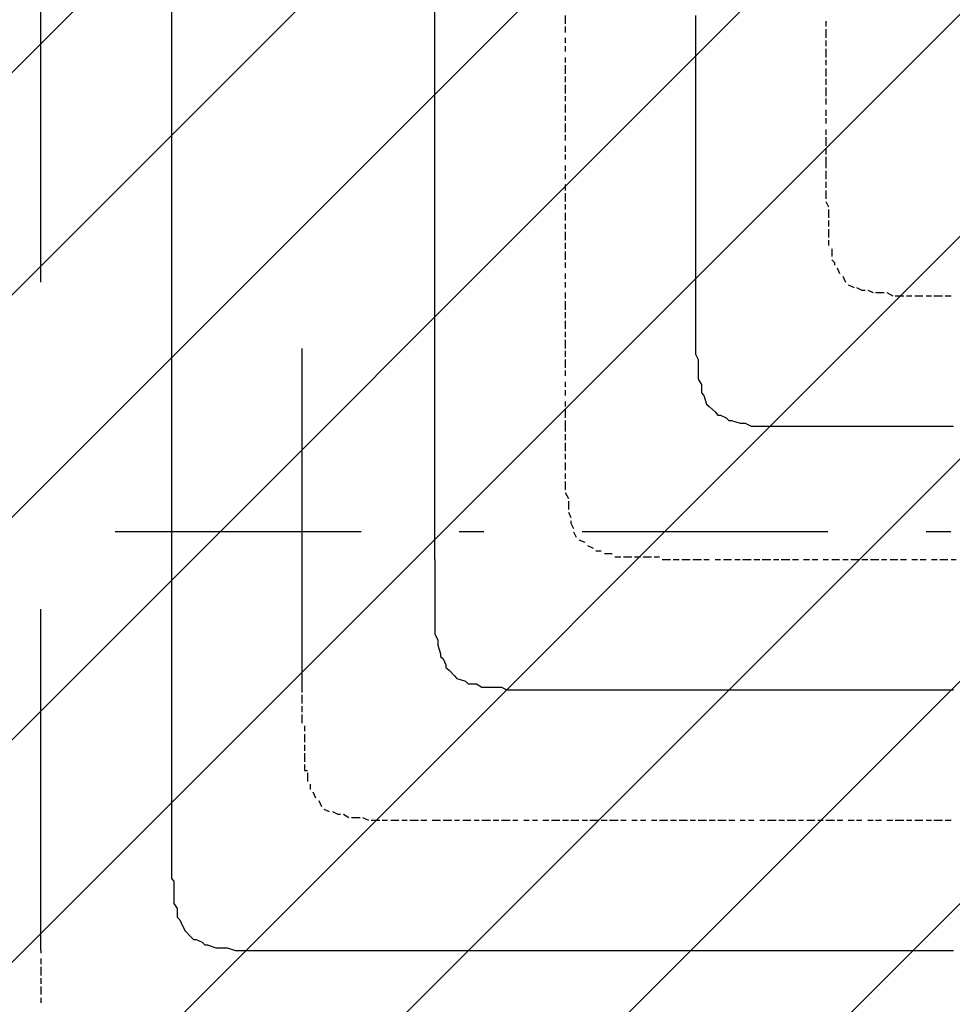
# Model space of a CAD drawing. Extents: x 997 to 109698, y 921 to 94021.
# Tile 449 of 656: x 26978 to 28402, y 38009 to 39511. Entities that reach past the tile are written whole.
import ezdxf

# ---------------------------------------------------------------- set-up
doc = ezdxf.new("R2010")
doc.units = 0
doc.header["$MEASUREMENT"] = 0
doc.layers.add('12', color=7, linetype='CONTINUOUS')
doc.layers.add('28', color=7, linetype='CONTINUOUS')

msp = doc.modelspace()

# ---------------------------------------------------------------- linework, layer by layer
at = {"layer": '12', "color": 5}
for p, q in [((27611.630503, 39462.563401), (27611.630503, 40461.563401)), ((27209.630503, 40063.563401), (27209.630503, 39060.563401)), ((28009.630503, 39517.563401), (28009.630503, 39508.563401)), ((28009.630503, 39508.563401), (28009.630503, 39496.563401)), ((28009.630503, 39496.563401), (28009.630503, 39487.563401)), ((28009.630503, 39487.563401), (28009.630503, 39479.563401)), ((28009.630503, 39479.563401), (28009.630503, 39466.563401)), ((27611.630503, 38687.563401), (27611.630503, 39462.563401)), ((28009.630503, 39466.563401), (28009.630503, 39458.563401)), ((28009.630503, 39458.563401), (28009.630503, 39449.563401)), ((28009.630503, 39449.563401), (28009.630503, 39436.563401)), ((28009.630503, 39436.563401), (28009.630503, 39428.563401)), ((28009.630503, 39428.563401), (28009.630503, 39420.563401)), ((28009.630503, 39420.563401), (28009.630503, 39407.563401)), ((28009.630503, 39407.563401), (28009.630503, 39398.563401)), ((28009.630503, 39398.563401), (28009.630503, 39386.563401)), ((28009.630503, 39386.563401), (28009.630503, 39377.563401)), ((28009.630503, 39377.563401), (28009.630503, 39369.563401)), ((28009.630503, 39369.563401), (28009.630503, 39356.563401)), ((28009.630503, 39356.563401), (28009.630503, 39348.563401)), ((28009.630503, 39348.563401), (28009.630503, 39339.563401)), ((28009.630503, 39339.563401), (28009.630503, 39326.563401)), ((28009.630503, 39326.563401), (28009.630503, 39318.563401)), ((28009.630503, 39318.563401), (28009.630503, 39309.563401)), ((28009.630503, 39309.563401), (28009.630503, 39297.563401)), ((28009.630503, 39297.563401), (28009.630503, 39288.563401)), ((28009.630503, 39288.563401), (28009.630503, 39276.563401)), ((28009.630503, 39276.563401), (28009.630503, 39267.563401)), ((28009.630503, 39267.563401), (28009.630503, 39259.563401)), ((28009.630503, 39259.563401), (28009.630503, 39246.563401)), ((28009.630503, 39246.563401), (28009.630503, 39237.563401)), ((28009.630503, 39237.563401), (28009.630503, 39229.563401)), ((28009.630503, 39229.563401), (28009.630503, 39216.563401)), ((28009.630503, 39216.563401), (28009.630503, 39208.563401)), ((28009.630503, 39208.563401), (28009.630503, 39199.563401)), ((28009.630503, 39199.563401), (28009.630503, 39187.563401)), ((28009.630503, 39187.563401), (28009.630503, 39178.563401)), ((28009.630503, 39178.563401), (28009.630503, 39166.563401)), ((28009.630503, 39166.563401), (28009.630503, 39157.563401)), ((28009.630503, 39157.563401), (28009.630503, 39149.563401)), ((28009.630503, 39149.563401), (28009.630503, 39136.563401)), ((28009.630503, 39136.563401), (28009.630503, 39127.563401)), ((28009.630503, 39127.563401), (28009.630503, 39119.563401)), ((28009.630503, 39119.563401), (28009.630503, 39106.563401)), ((28009.630503, 39106.563401), (28009.630503, 39098.563401)), ((28009.630503, 39098.563401), (28009.630503, 39089.563401)), ((28009.630503, 39089.563401), (28009.630503, 39085.563401)), ((28009.630503, 39085.563401), (28009.630503, 39072.563401)), ((28009.630503, 39072.563401), (28009.630503, 39064.563401)), ((27209.630503, 39060.563401), (27209.630503, 38289.563401)), ((28009.630503, 39064.563401), (28009.630503, 39055.563401)), ((28009.630503, 39055.563401), (28009.630503, 39043.563401)), ((28009.630503, 39043.563401), (28009.630503, 39034.563401)), ((28009.630503, 39034.563401), (28009.630503, 39026.563401)), ((28009.630503, 39026.563401), (28009.630503, 39013.563401)), ((28009.630503, 39013.563401), (28009.630503, 39005.563401)), ((28013.630503, 38992.563401), (28013.630503, 38983.563401)), ((28013.630503, 38983.563401), (28013.630503, 38975.563401)), ((28013.630503, 38975.563401), (28013.630503, 38962.563401)), ((28013.630503, 38962.563401), (28018.630503, 38954.563401)), ((28018.630503, 38954.563401), (28018.630503, 38945.563401)), ((28022.630503, 38937.563401), (28026.630503, 38924.563401)), ((28026.630503, 38924.563401), (28030.630503, 38920.563401)), ((28030.630503, 38920.563401), (28039.630503, 38912.563401)), ((28047.630503, 38907.563401), (28056.630503, 38903.563401)), ((28064.630503, 38899.563401), (28077.630503, 38895.563401)), ((28077.630503, 38895.563401), (28085.630503, 38895.563401)), ((28085.630503, 38895.563401), (28094.630503, 38890.563401)), ((28094.630503, 38890.563401), (28107.630503, 38890.563401)), ((28107.630503, 38890.563401), (28115.630503, 38890.563401)), ((28115.630503, 38890.563401), (28124.630503, 38890.563401)), ((28124.630503, 38890.563401), (28136.630503, 38890.563401)), ((28136.630503, 38890.563401), (28145.630503, 38890.563401)), ((28145.630503, 38890.563401), (28153.630503, 38890.563401)), ((28153.630503, 38890.563401), (28166.630503, 38890.563401)), ((28166.630503, 38890.563401), (28174.630503, 38890.563401)), ((28174.630503, 38890.563401), (28187.630503, 38890.563401)), ((28187.630503, 38890.563401), (28196.630503, 38890.563401)), ((28196.630503, 38890.563401), (28204.630503, 38890.563401)), ((28204.630503, 38890.563401), (28208.630503, 38890.563401)), ((28208.630503, 38890.563401), (28217.630503, 38890.563401)), ((28217.630503, 38890.563401), (28225.630503, 38890.563401)), ((28225.630503, 38890.563401), (28234.630503, 38890.563401)), ((28234.630503, 38890.563401), (28246.630503, 38890.563401)), ((28246.630503, 38890.563401), (28255.630503, 38890.563401)), ((28255.630503, 38890.563401), (28263.630503, 38890.563401)), ((28263.630503, 38890.563401), (28276.630503, 38890.563401)), ((28276.630503, 38890.563401), (28284.630503, 38890.563401)), ((28284.630503, 38890.563401), (28293.630503, 38890.563401)), ((28293.630503, 38890.563401), (28306.630503, 38890.563401)), ((28306.630503, 38890.563401), (28314.630503, 38890.563401)), ((28314.630503, 38890.563401), (28327.630503, 38890.563401)), ((28327.630503, 38890.563401), (28335.630503, 38890.563401)), ((28335.630503, 38890.563401), (28344.630503, 38890.563401)), ((28344.630503, 38890.563401), (28356.630503, 38890.563401)), ((28356.630503, 38890.563401), (28365.630503, 38890.563401)), ((28365.630503, 38890.563401), (28373.630503, 38890.563401)), ((28373.630503, 38890.563401), (28386.630503, 38890.563401)), ((28386.630503, 38890.563401), (28394.630503, 38890.563401)), ((28394.630503, 38890.563401), (28403.630503, 38890.563401)), ((27611.630503, 38687.563401), (27611.630503, 38683.563401)), ((27611.630503, 38683.563401), (27611.630503, 38674.563401)), ((27611.630503, 38674.563401), (27611.630503, 38666.563401)), ((27611.630503, 38666.563401), (27611.630503, 38653.563401)), ((27611.630503, 38653.563401), (27611.630503, 38645.563401)), ((27611.630503, 38645.563401), (27611.630503, 38632.563401)), ((27611.630503, 38632.563401), (27611.630503, 38624.563401)), ((27611.630503, 38624.563401), (27611.630503, 38615.563401)), ((27611.630503, 38615.563401), (27611.630503, 38602.563401)), ((27611.630503, 38602.563401), (27611.630503, 38594.563401)), ((27611.630503, 38594.563401), (27611.630503, 38586.563401)), ((27611.630503, 38586.563401), (27611.630503, 38573.563401)), ((27611.630503, 38573.563401), (27616.630503, 38564.563401)), ((27616.630503, 38564.563401), (27616.630503, 38556.563401)), ((27616.630503, 38556.563401), (27620.630503, 38543.563401)), ((27624.630503, 38535.563401), (27628.630503, 38526.563401)), ((27633.630503, 38518.563401), (27641.630503, 38509.563401)), ((27641.630503, 38509.563401), (27645.630503, 38505.563401)), ((27645.630503, 38505.563401), (27658.630503, 38501.563401)), ((27666.630503, 38497.563401), (27675.630503, 38497.563401)), ((27675.630503, 38497.563401), (27683.630503, 38492.563401)), ((27683.630503, 38492.563401), (27696.630503, 38492.563401)), ((27696.630503, 38492.563401), (27704.630503, 38492.563401)), ((27704.630503, 38492.563401), (27713.630503, 38492.563401)), ((27726.630503, 38488.563401), (27734.630503, 38488.563401)), ((27734.630503, 38488.563401), (27747.630503, 38488.563401)), ((27747.630503, 38488.563401), (27755.630503, 38488.563401)), ((27755.630503, 38488.563401), (27764.630503, 38488.563401)), ((27764.630503, 38488.563401), (27776.630503, 38488.563401)), ((27776.630503, 38488.563401), (27785.630503, 38488.563401)), ((27785.630503, 38488.563401), (27793.630503, 38488.563401)), ((27793.630503, 38488.563401), (27806.630503, 38488.563401)), ((27806.630503, 38488.563401), (27810.630503, 38488.563401)), ((27810.630503, 38488.563401), (27815.630503, 38488.563401)), ((27815.630503, 38488.563401), (27823.630503, 38488.563401)), ((27823.630503, 38488.563401), (27836.630503, 38488.563401)), ((27836.630503, 38488.563401), (27844.630503, 38488.563401)), ((27844.630503, 38488.563401), (27857.630503, 38488.563401)), ((27857.630503, 38488.563401), (27865.630503, 38488.563401)), ((27865.630503, 38488.563401), (27874.630503, 38488.563401)), ((27874.630503, 38488.563401), (27886.630503, 38488.563401)), ((27886.630503, 38488.563401), (27895.630503, 38488.563401)), ((27895.630503, 38488.563401), (27903.630503, 38488.563401)), ((27903.630503, 38488.563401), (27916.630503, 38488.563401)), ((27916.630503, 38488.563401), (27925.630503, 38488.563401)), ((27925.630503, 38488.563401), (27933.630503, 38488.563401)), ((27933.630503, 38488.563401), (27946.630503, 38488.563401)), ((27946.630503, 38488.563401), (27954.630503, 38488.563401)), ((27954.630503, 38488.563401), (27967.630503, 38488.563401)), ((27967.630503, 38488.563401), (27975.630503, 38488.563401)), ((27975.630503, 38488.563401), (27984.630503, 38488.563401)), ((27984.630503, 38488.563401), (27997.630503, 38488.563401)), ((27997.630503, 38488.563401), (28005.630503, 38488.563401)), ((28005.630503, 38488.563401), (28013.630503, 38488.563401)), ((28013.630503, 38488.563401), (28026.630503, 38488.563401)), ((28026.630503, 38488.563401), (28035.630503, 38488.563401)), ((28035.630503, 38488.563401), (28043.630503, 38488.563401)), ((28043.630503, 38488.563401), (28056.630503, 38488.563401)), ((28056.630503, 38488.563401), (28064.630503, 38488.563401)), ((28064.630503, 38488.563401), (28077.630503, 38488.563401)), ((28077.630503, 38488.563401), (28085.630503, 38488.563401)), ((28085.630503, 38488.563401), (28094.630503, 38488.563401)), ((28094.630503, 38488.563401), (28107.630503, 38488.563401)), ((28107.630503, 38488.563401), (28115.630503, 38488.563401)), ((28115.630503, 38488.563401), (28124.630503, 38488.563401)), ((28124.630503, 38488.563401), (28136.630503, 38488.563401)), ((28136.630503, 38488.563401), (28145.630503, 38488.563401)), ((28145.630503, 38488.563401), (28153.630503, 38488.563401)), ((28153.630503, 38488.563401), (28166.630503, 38488.563401)), ((28166.630503, 38488.563401), (28174.630503, 38488.563401)), ((28174.630503, 38488.563401), (28187.630503, 38488.563401)), ((28187.630503, 38488.563401), (28196.630503, 38488.563401)), ((28196.630503, 38488.563401), (28204.630503, 38488.563401)), ((28204.630503, 38488.563401), (28217.630503, 38488.563401)), ((28217.630503, 38488.563401), (28225.630503, 38488.563401)), ((28225.630503, 38488.563401), (28234.630503, 38488.563401)), ((28234.630503, 38488.563401), (28246.630503, 38488.563401)), ((28246.630503, 38488.563401), (28255.630503, 38488.563401)), ((28255.630503, 38488.563401), (28263.630503, 38488.563401)), ((28263.630503, 38488.563401), (28276.630503, 38488.563401)), ((28276.630503, 38488.563401), (28284.630503, 38488.563401)), ((28284.630503, 38488.563401), (28293.630503, 38488.563401)), ((28293.630503, 38488.563401), (28306.630503, 38488.563401)), ((28306.630503, 38488.563401), (28314.630503, 38488.563401)), ((28314.630503, 38488.563401), (28327.630503, 38488.563401)), ((28327.630503, 38488.563401), (28335.630503, 38488.563401)), ((28335.630503, 38488.563401), (28344.630503, 38488.563401)), ((28344.630503, 38488.563401), (28356.630503, 38488.563401)), ((28356.630503, 38488.563401), (28365.630503, 38488.563401)), ((28365.630503, 38488.563401), (28373.630503, 38488.563401)), ((28373.630503, 38488.563401), (28386.630503, 38488.563401)), ((28386.630503, 38488.563401), (28394.630503, 38488.563401)), ((28394.630503, 38488.563401), (28403.630503, 38488.563401)), ((27209.630503, 38289.563401), (27209.630503, 38285.563401)), ((27209.630503, 38285.563401), (27209.630503, 38272.563401)), ((27209.630503, 38272.563401), (27209.630503, 38264.563401)), ((27209.630503, 38264.563401), (27209.630503, 38255.563401)), ((27209.630503, 38255.563401), (27209.630503, 38243.563401)), ((27209.630503, 38243.563401), (27209.630503, 38234.563401)), ((27209.630503, 38234.563401), (27209.630503, 38226.563401)), ((27209.630503, 38226.563401), (27209.630503, 38213.563401)), ((27209.630503, 38213.563401), (27209.630503, 38205.563401)), ((27213.630503, 38196.563401), (27213.630503, 38183.563401)), ((27213.630503, 38183.563401), (27213.630503, 38175.563401)), ((27213.630503, 38175.563401), (27213.630503, 38162.563401)), ((27213.630503, 38162.563401), (27218.630503, 38154.563401)), ((27218.630503, 38154.563401), (27218.630503, 38145.563401)), ((27222.630503, 38137.563401), (27226.630503, 38128.563401)), ((27226.630503, 38128.563401), (27230.630503, 38120.563401)), ((27230.630503, 38120.563401), (27239.630503, 38111.563401)), ((27247.630503, 38107.563401), (27256.630503, 38103.563401)), ((27264.630503, 38099.563401), (27277.630503, 38094.563401)), ((27277.630503, 38094.563401), (27285.630503, 38094.563401)), ((27285.630503, 38094.563401), (27294.630503, 38094.563401)), ((27294.630503, 38094.563401), (27307.630503, 38090.563401)), ((27307.630503, 38090.563401), (27315.630503, 38090.563401)), ((27315.630503, 38090.563401), (27323.630503, 38090.563401)), ((27323.630503, 38090.563401), (27336.630503, 38090.563401)), ((27336.630503, 38090.563401), (27345.630503, 38090.563401)), ((27345.630503, 38090.563401), (27353.630503, 38090.563401)), ((27353.630503, 38090.563401), (27366.630503, 38090.563401)), ((27366.630503, 38090.563401), (27374.630503, 38090.563401)), ((27374.630503, 38090.563401), (27387.630503, 38090.563401)), ((27387.630503, 38090.563401), (27395.630503, 38090.563401)), ((27395.630503, 38090.563401), (27404.630503, 38090.563401)), ((27404.630503, 38090.563401), (27408.630503, 38090.563401)), ((27408.630503, 38090.563401), (27417.630503, 38090.563401)), ((27417.630503, 38090.563401), (27425.630503, 38090.563401)), ((27425.630503, 38090.563401), (27434.630503, 38090.563401)), ((27434.630503, 38090.563401), (27446.630503, 38090.563401)), ((27446.630503, 38090.563401), (27455.630503, 38090.563401)), ((27455.630503, 38090.563401), (27463.630503, 38090.563401)), ((27463.630503, 38090.563401), (27476.630503, 38090.563401)), ((27476.630503, 38090.563401), (27484.630503, 38090.563401)), ((27484.630503, 38090.563401), (27497.630503, 38090.563401)), ((27497.630503, 38090.563401), (27505.630503, 38090.563401)), ((27505.630503, 38090.563401), (27514.630503, 38090.563401)), ((27514.630503, 38090.563401), (27527.630503, 38090.563401)), ((27527.630503, 38090.563401), (27535.630503, 38090.563401)), ((27535.630503, 38090.563401), (27544.630503, 38090.563401)), ((27544.630503, 38090.563401), (27556.630503, 38090.563401)), ((27556.630503, 38090.563401), (27565.630503, 38090.563401)), ((27565.630503, 38090.563401), (27573.630503, 38090.563401)), ((27573.630503, 38090.563401), (27586.630503, 38090.563401)), ((27586.630503, 38090.563401), (27594.630503, 38090.563401)), ((27594.630503, 38090.563401), (27607.630503, 38090.563401)), ((27607.630503, 38090.563401), (27616.630503, 38090.563401)), ((27616.630503, 38090.563401), (27624.630503, 38090.563401)), ((27624.630503, 38090.563401), (27637.630503, 38090.563401)), ((27637.630503, 38090.563401), (27645.630503, 38090.563401)), ((27645.630503, 38090.563401), (27654.630503, 38090.563401)), ((27654.630503, 38090.563401), (27666.630503, 38090.563401)), ((27666.630503, 38090.563401), (27675.630503, 38090.563401)), ((27675.630503, 38090.563401), (27683.630503, 38090.563401)), ((27683.630503, 38090.563401), (27696.630503, 38090.563401)), ((27696.630503, 38090.563401), (27704.630503, 38090.563401)), ((27704.630503, 38090.563401), (27713.630503, 38090.563401)), ((27713.630503, 38090.563401), (27726.630503, 38090.563401)), ((27726.630503, 38090.563401), (27734.630503, 38090.563401)), ((27734.630503, 38090.563401), (27747.630503, 38090.563401)), ((27747.630503, 38090.563401), (27755.630503, 38090.563401)), ((27755.630503, 38090.563401), (27764.630503, 38090.563401)), ((27764.630503, 38090.563401), (27776.630503, 38090.563401)), ((27776.630503, 38090.563401), (27785.630503, 38090.563401)), ((27785.630503, 38090.563401), (27793.630503, 38090.563401)), ((27793.630503, 38090.563401), (27806.630503, 38090.563401)), ((27806.630503, 38090.563401), (27815.630503, 38090.563401)), ((27815.630503, 38090.563401), (27823.630503, 38090.563401)), ((27823.630503, 38090.563401), (27836.630503, 38090.563401)), ((27836.630503, 38090.563401), (27844.630503, 38090.563401)), ((27844.630503, 38090.563401), (27857.630503, 38090.563401)), ((27857.630503, 38090.563401), (27865.630503, 38090.563401)), ((27865.630503, 38090.563401), (27874.630503, 38090.563401)), ((27874.630503, 38090.563401), (27886.630503, 38090.563401)), ((27886.630503, 38090.563401), (27895.630503, 38090.563401)), ((27895.630503, 38090.563401), (27903.630503, 38090.563401)), ((27903.630503, 38090.563401), (27916.630503, 38090.563401)), ((27916.630503, 38090.563401), (27925.630503, 38090.563401)), ((27925.630503, 38090.563401), (27933.630503, 38090.563401)), ((27933.630503, 38090.563401), (27946.630503, 38090.563401)), ((27946.630503, 38090.563401), (27954.630503, 38090.563401)), ((27954.630503, 38090.563401), (27967.630503, 38090.563401)), ((27967.630503, 38090.563401), (27975.630503, 38090.563401)), ((27975.630503, 38090.563401), (27984.630503, 38090.563401)), ((27984.630503, 38090.563401), (27997.630503, 38090.563401)), ((27997.630503, 38090.563401), (28005.630503, 38090.563401)), ((28005.630503, 38090.563401), (28013.630503, 38090.563401)), ((28013.630503, 38090.563401), (28026.630503, 38090.563401)), ((28026.630503, 38090.563401), (28035.630503, 38090.563401)), ((28035.630503, 38090.563401), (28043.630503, 38090.563401)), ((28043.630503, 38090.563401), (28056.630503, 38090.563401)), ((28056.630503, 38090.563401), (28064.630503, 38090.563401)), ((28064.630503, 38090.563401), (28077.630503, 38090.563401)), ((28077.630503, 38090.563401), (28085.630503, 38090.563401)), ((28085.630503, 38090.563401), (28094.630503, 38090.563401)), ((28094.630503, 38090.563401), (28107.630503, 38090.563401)), ((28107.630503, 38090.563401), (28115.630503, 38090.563401)), ((28115.630503, 38090.563401), (28124.630503, 38090.563401)), ((28124.630503, 38090.563401), (28136.630503, 38090.563401)), ((28136.630503, 38090.563401), (28145.630503, 38090.563401)), ((28145.630503, 38090.563401), (28153.630503, 38090.563401)), ((28153.630503, 38090.563401), (28166.630503, 38090.563401)), ((28166.630503, 38090.563401), (28174.630503, 38090.563401)), ((28174.630503, 38090.563401), (28187.630503, 38090.563401)), ((28187.630503, 38090.563401), (28196.630503, 38090.563401)), ((28196.630503, 38090.563401), (28204.630503, 38090.563401)), ((28204.630503, 38090.563401), (28217.630503, 38090.563401)), ((28217.630503, 38090.563401), (28225.630503, 38090.563401)), ((28225.630503, 38090.563401), (28234.630503, 38090.563401)), ((28234.630503, 38090.563401), (28246.630503, 38090.563401)), ((28246.630503, 38090.563401), (28255.630503, 38090.563401)), ((28255.630503, 38090.563401), (28263.630503, 38090.563401)), ((28263.630503, 38090.563401), (28276.630503, 38090.563401)), ((28276.630503, 38090.563401), (28284.630503, 38090.563401)), ((28284.630503, 38090.563401), (28293.630503, 38090.563401)), ((28293.630503, 38090.563401), (28306.630503, 38090.563401)), ((28306.630503, 38090.563401), (28314.630503, 38090.563401)), ((28314.630503, 38090.563401), (28327.630503, 38090.563401)), ((28327.630503, 38090.563401), (28335.630503, 38090.563401)), ((28335.630503, 38090.563401), (28344.630503, 38090.563401)), ((28344.630503, 38090.563401), (28356.630503, 38090.563401)), ((28356.630503, 38090.563401), (28365.630503, 38090.563401)), ((28365.630503, 38090.563401), (28373.630503, 38090.563401)), ((28373.630503, 38090.563401), (28386.630503, 38090.563401)), ((28386.630503, 38090.563401), (28394.630503, 38090.563401)), ((28394.630503, 38090.563401), (28403.630503, 38090.563401))]:
    msp.add_line(p, q, dxfattribs=at)
at = {"layer": '12', "color": 1}
for p, q in [((27010.630503, 39110.563401), (27010.630503, 40110.563401)), ((27810.630503, 39517.563401), (27810.630503, 39504.563401)), ((28208.630503, 39508.563401), (28208.630503, 39500.563401)), ((27810.630503, 39500.563401), (27810.630503, 39491.563401)), ((28208.630503, 39496.563401), (28208.630503, 39483.563401)), ((27810.630503, 39483.563401), (27810.630503, 39475.563401)), ((28208.630503, 39479.563401), (28208.630503, 39470.563401)), ((27810.630503, 39470.563401), (27810.630503, 39462.563401)), ((28208.630503, 39466.563401), (28208.630503, 39453.563401)), ((27810.630503, 39453.563401), (27810.630503, 39445.563401)), ((27810.630503, 39441.563401), (27810.630503, 39428.563401)), ((28208.630503, 39449.563401), (28208.630503, 39441.563401)), ((28208.630503, 39436.563401), (28208.630503, 39424.563401)), ((27810.630503, 39424.563401), (27810.630503, 39415.563401)), ((27810.630503, 39411.563401), (27810.630503, 39398.563401)), ((28208.630503, 39420.563401), (28208.630503, 39411.563401)), ((28208.630503, 39407.563401), (28208.630503, 39394.563401)), ((27810.630503, 39394.563401), (27810.630503, 39386.563401)), ((27810.630503, 39381.563401), (27810.630503, 39369.563401)), ((28208.630503, 39390.563401), (28208.630503, 39381.563401)), ((28208.630503, 39373.563401), (28208.630503, 39364.563401)), ((27810.630503, 39364.563401), (27810.630503, 39356.563401)), ((27810.630503, 39352.563401), (27810.630503, 39339.563401)), ((28208.630503, 39360.563401), (28208.630503, 39352.563401)), ((27810.630503, 39335.563401), (27810.630503, 39326.563401)), ((28208.630503, 39343.563401), (28208.630503, 39335.563401)), ((28208.630503, 39331.563401), (28208.630503, 39318.563401)), ((27810.630503, 39318.563401), (27810.630503, 39309.563401)), ((27810.630503, 39305.563401), (27810.630503, 39297.563401)), ((28208.630503, 39314.563401), (28208.630503, 39305.563401)), ((28208.630503, 39301.563401), (28208.630503, 39288.563401)), ((27810.630503, 39288.563401), (27810.630503, 39280.563401)), ((27810.630503, 39276.563401), (27810.630503, 39267.563401)), ((28208.630503, 39288.563401), (28208.630503, 39284.563401)), ((28208.630503, 39280.563401), (28208.630503, 39267.563401)), ((28208.630503, 39263.563401), (28208.630503, 39254.563401)), ((27810.630503, 39259.563401), (27810.630503, 39250.563401)), ((27810.630503, 39246.563401), (27810.630503, 39233.563401)), ((28208.630503, 39250.563401), (28208.630503, 39237.563401)), ((28208.630503, 39233.563401), (28212.630503, 39225.563401)), ((27810.630503, 39229.563401), (27810.630503, 39221.563401)), ((27810.630503, 39216.563401), (27810.630503, 39204.563401)), ((28212.630503, 39221.563401), (28212.630503, 39208.563401)), ((28212.630503, 39204.563401), (28212.630503, 39195.563401)), ((27810.630503, 39199.563401), (27810.630503, 39191.563401)), ((27810.630503, 39187.563401), (27810.630503, 39174.563401)), ((28212.630503, 39191.563401), (28212.630503, 39178.563401)), ((27810.630503, 39170.563401), (27810.630503, 39161.563401)), ((28212.630503, 39174.563401), (28212.630503, 39166.563401)), ((27810.630503, 39157.563401), (27810.630503, 39144.563401)), ((28217.630503, 39161.563401), (28217.630503, 39149.563401)), ((27810.630503, 39140.563401), (27810.630503, 39132.563401)), ((28225.630503, 39132.563401), (28229.630503, 39123.563401)), ((27810.630503, 39123.563401), (27810.630503, 39115.563401)), ((27810.630503, 39110.563401), (27810.630503, 39102.563401)), ((28234.630503, 39119.563401), (28238.630503, 39110.563401)), ((28242.630503, 39106.563401), (28251.630503, 39102.563401)), ((28272.630503, 39098.563401), (28280.630503, 39094.563401)), ((27810.630503, 39094.563401), (27810.630503, 39085.563401)), ((27810.630503, 39081.563401), (27810.630503, 39068.563401)), ((28284.630503, 39094.563401), (28297.630503, 39094.563401)), ((28301.630503, 39094.563401), (28310.630503, 39089.563401)), ((28314.630503, 39089.563401), (28327.630503, 39089.563401)), ((28331.630503, 39089.563401), (28339.630503, 39089.563401)), ((28344.630503, 39089.563401), (28356.630503, 39089.563401)), ((28361.630503, 39089.563401), (28369.630503, 39089.563401)), ((28373.630503, 39089.563401), (28386.630503, 39089.563401)), ((28390.630503, 39089.563401), (28399.630503, 39089.563401)), ((27810.630503, 39064.563401), (27810.630503, 39055.563401)), ((27810.630503, 39051.563401), (27810.630503, 39039.563401)), ((27810.630503, 39034.563401), (27810.630503, 39026.563401)), ((27810.630503, 39022.563401), (27810.630503, 39009.563401)), ((27408.630503, 39009.563401), (27408.630503, 38488.563401)), ((27810.630503, 39005.563401), (27810.630503, 38996.563401)), ((27810.630503, 38992.563401), (27810.630503, 38979.563401)), ((27810.630503, 38975.563401), (27810.630503, 38967.563401)), ((27810.630503, 38958.563401), (27810.630503, 38950.563401)), ((27810.630503, 38945.563401), (27810.630503, 38937.563401)), ((27810.630503, 38928.563401), (27810.630503, 38920.563401)), ((27810.630503, 38916.563401), (27810.630503, 38903.563401)), ((27810.630503, 38899.563401), (27810.630503, 38890.563401)), ((27810.630503, 38890.563401), (27810.630503, 38882.563401)), ((27810.630503, 38878.563401), (27810.630503, 38869.563401)), ((27810.630503, 38865.563401), (27810.630503, 38852.563401)), ((27810.630503, 38848.563401), (27810.630503, 38840.563401)), ((27810.630503, 38835.563401), (27810.630503, 38823.563401)), ((27810.630503, 38818.563401), (27810.630503, 38810.563401)), ((27810.630503, 38806.563401), (27810.630503, 38793.563401)), ((27810.630503, 38789.563401), (27815.630503, 38780.563401)), ((27815.630503, 38776.563401), (27815.630503, 38763.563401)), ((27815.630503, 38759.563401), (27819.630503, 38751.563401)), ((27823.630503, 38729.563401), (27827.630503, 38721.563401)), ((27831.630503, 38717.563401), (27840.630503, 38713.563401)), ((27844.630503, 38708.563401), (27853.630503, 38704.563401)), ((27857.630503, 38700.563401), (27865.630503, 38700.563401)), ((27870.630503, 38696.563401), (27882.630503, 38696.563401)), ((27886.630503, 38691.563401), (27895.630503, 38691.563401)), ((27899.630503, 38691.563401), (27912.630503, 38691.563401)), ((27916.630503, 38691.563401), (27925.630503, 38691.563401)), ((27929.630503, 38691.563401), (27942.630503, 38691.563401)), ((27946.630503, 38691.563401), (27954.630503, 38691.563401)), ((27958.630503, 38687.563401), (27971.630503, 38687.563401)), ((27975.630503, 38687.563401), (27984.630503, 38687.563401)), ((27988.630503, 38687.563401), (28001.630503, 38687.563401)), ((28005.630503, 38687.563401), (28009.630503, 38687.563401)), ((28009.630503, 38687.563401), (28018.630503, 38687.563401)), ((28022.630503, 38687.563401), (28030.630503, 38687.563401)), ((28039.630503, 38687.563401), (28047.630503, 38687.563401)), ((28052.630503, 38687.563401), (28064.630503, 38687.563401)), ((28069.630503, 38687.563401), (28077.630503, 38687.563401)), ((28081.630503, 38687.563401), (28094.630503, 38687.563401)), ((28098.630503, 38687.563401), (28107.630503, 38687.563401)), ((28111.630503, 38687.563401), (28124.630503, 38687.563401)), ((28128.630503, 38687.563401), (28136.630503, 38687.563401)), ((28140.630503, 38687.563401), (28153.630503, 38687.563401)), ((28157.630503, 38687.563401), (28166.630503, 38687.563401)), ((28174.630503, 38687.563401), (28183.630503, 38687.563401)), ((28187.630503, 38687.563401), (28196.630503, 38687.563401)), ((28204.630503, 38687.563401), (28212.630503, 38687.563401)), ((28217.630503, 38687.563401), (28229.630503, 38687.563401)), ((28234.630503, 38687.563401), (28242.630503, 38687.563401)), ((28246.630503, 38687.563401), (28259.630503, 38687.563401)), ((28263.630503, 38687.563401), (28272.630503, 38687.563401)), ((28276.630503, 38687.563401), (28289.630503, 38687.563401)), ((28293.630503, 38687.563401), (28301.630503, 38687.563401)), ((28306.630503, 38687.563401), (28318.630503, 38687.563401)), ((28322.630503, 38687.563401), (28331.630503, 38687.563401)), ((28339.630503, 38687.563401), (28348.630503, 38687.563401)), ((28352.630503, 38687.563401), (28361.630503, 38687.563401)), ((28369.630503, 38687.563401), (28378.630503, 38687.563401)), ((28382.630503, 38687.563401), (28394.630503, 38687.563401)), ((28399.630503, 38687.563401), (28407.630503, 38687.563401)), ((27010.630503, 38090.563401), (27010.630503, 38611.563401)), ((27408.630503, 38488.563401), (27408.630503, 38484.563401)), ((27408.630503, 38480.563401), (27408.630503, 38467.563401)), ((27408.630503, 38463.563401), (27408.630503, 38454.563401)), ((27408.630503, 38450.563401), (27408.630503, 38437.563401)), ((27412.630503, 38433.563401), (27412.630503, 38425.563401)), ((27412.630503, 38420.563401), (27412.630503, 38408.563401)), ((27412.630503, 38404.563401), (27412.630503, 38395.563401)), ((27412.630503, 38391.563401), (27412.630503, 38378.563401)), ((27417.630503, 38361.563401), (27417.630503, 38348.563401)), ((27421.630503, 38344.563401), (27421.630503, 38336.563401)), ((27425.630503, 38332.563401), (27429.630503, 38323.563401)), ((27434.630503, 38319.563401), (27438.630503, 38310.563401)), ((27442.630503, 38306.563401), (27450.630503, 38302.563401)), ((27472.630503, 38298.563401), (27480.630503, 38293.563401)), ((27484.630503, 38293.563401), (27497.630503, 38293.563401)), ((27501.630503, 38293.563401), (27510.630503, 38289.563401)), ((27514.630503, 38289.563401), (27527.630503, 38289.563401)), ((27531.630503, 38289.563401), (27539.630503, 38289.563401)), ((27544.630503, 38289.563401), (27556.630503, 38289.563401)), ((27561.630503, 38289.563401), (27569.630503, 38289.563401)), ((27573.630503, 38289.563401), (27586.630503, 38289.563401)), ((27590.630503, 38289.563401), (27599.630503, 38289.563401)), ((27607.630503, 38289.563401), (27611.630503, 38289.563401)), ((27611.630503, 38289.563401), (27620.630503, 38289.563401)), ((27624.630503, 38289.563401), (27637.630503, 38289.563401)), ((27641.630503, 38289.563401), (27649.630503, 38289.563401)), ((27654.630503, 38289.563401), (27666.630503, 38289.563401)), ((27671.630503, 38289.563401), (27679.630503, 38289.563401)), ((27683.630503, 38289.563401), (27696.630503, 38289.563401)), ((27700.630503, 38289.563401), (27709.630503, 38289.563401)), ((27713.630503, 38289.563401), (27726.630503, 38289.563401)), ((27730.630503, 38289.563401), (27738.630503, 38289.563401)), ((27747.630503, 38289.563401), (27755.630503, 38289.563401)), ((27760.630503, 38289.563401), (27768.630503, 38289.563401)), ((27776.630503, 38289.563401), (27785.630503, 38289.563401)), ((27789.630503, 38289.563401), (27802.630503, 38289.563401)), ((27806.630503, 38289.563401), (27815.630503, 38289.563401)), ((27819.630503, 38289.563401), (27831.630503, 38289.563401)), ((27836.630503, 38289.563401), (27844.630503, 38289.563401)), ((27848.630503, 38289.563401), (27861.630503, 38289.563401)), ((27865.630503, 38289.563401), (27874.630503, 38289.563401)), ((27878.630503, 38289.563401), (27891.630503, 38289.563401)), ((27895.630503, 38289.563401), (27903.630503, 38289.563401)), ((27912.630503, 38289.563401), (27920.630503, 38289.563401)), ((27925.630503, 38289.563401), (27933.630503, 38289.563401)), ((27942.630503, 38289.563401), (27950.630503, 38289.563401)), ((27954.630503, 38289.563401), (27967.630503, 38289.563401)), ((27971.630503, 38289.563401), (27980.630503, 38289.563401)), ((27984.630503, 38289.563401), (27997.630503, 38289.563401)), ((28001.630503, 38289.563401), (28009.630503, 38289.563401)), ((28013.630503, 38289.563401), (28026.630503, 38289.563401)), ((28030.630503, 38289.563401), (28039.630503, 38289.563401)), ((28043.630503, 38289.563401), (28056.630503, 38289.563401)), ((28060.630503, 38289.563401), (28069.630503, 38289.563401)), ((28077.630503, 38289.563401), (28085.630503, 38289.563401)), ((28090.630503, 38289.563401), (28098.630503, 38289.563401)), ((28107.630503, 38289.563401), (28115.630503, 38289.563401)), ((28119.630503, 38289.563401), (28132.630503, 38289.563401)), ((28136.630503, 38289.563401), (28145.630503, 38289.563401)), ((28149.630503, 38289.563401), (28162.630503, 38289.563401)), ((28166.630503, 38289.563401), (28174.630503, 38289.563401)), ((28179.630503, 38289.563401), (28191.630503, 38289.563401)), ((28196.630503, 38289.563401), (28204.630503, 38289.563401)), ((28208.630503, 38289.563401), (28221.630503, 38289.563401)), ((28225.630503, 38289.563401), (28234.630503, 38289.563401)), ((28242.630503, 38289.563401), (28251.630503, 38289.563401)), ((28255.630503, 38289.563401), (28263.630503, 38289.563401)), ((28272.630503, 38289.563401), (28280.630503, 38289.563401)), ((28284.630503, 38289.563401), (28293.630503, 38289.563401)), ((28301.630503, 38289.563401), (28310.630503, 38289.563401)), ((28314.630503, 38289.563401), (28327.630503, 38289.563401)), ((28331.630503, 38289.563401), (28339.630503, 38289.563401)), ((28344.630503, 38289.563401), (28356.630503, 38289.563401)), ((28361.630503, 38289.563401), (28369.630503, 38289.563401)), ((28373.630503, 38289.563401), (28386.630503, 38289.563401)), ((28390.630503, 38289.563401), (28399.630503, 38289.563401)), ((27010.630503, 38090.563401), (27010.630503, 38086.563401)), ((27010.630503, 38078.563401), (27010.630503, 38069.563401)), ((27010.630503, 38065.563401), (27010.630503, 38052.563401)), ((27010.630503, 38048.563401), (27010.630503, 38039.563401)), ((27010.630503, 38035.563401), (27010.630503, 38023.563401)), ((27010.630503, 38018.563401), (27010.630503, 38010.563401))]:
    msp.add_line(p, q, dxfattribs=at)
for points in [[(28217.630503, 39144.563401), (28221.630503, 39140.563401), (28221.630503, 39136.563401)], [(28255.630503, 39102.563401), (28263.630503, 39098.563401), (28268.630503, 39098.563401)], [(27819.630503, 38746.563401), (27819.630503, 38742.563401), (27823.630503, 38734.563401)], [(27412.630503, 38374.563401), (27412.630503, 38365.563401), (27417.630503, 38365.563401)], [(27455.630503, 38302.563401), (27463.630503, 38298.563401), (27467.630503, 38298.563401)]]:
    msp.add_lwpolyline(points, dxfattribs=at)
at = {"layer": '12', "color": 5}
for points in [[(28009.630503, 39005.563401), (28009.630503, 39000.563401), (28013.630503, 38992.563401)], [(28018.630503, 38945.563401), (28018.630503, 38941.563401), (28022.630503, 38937.563401)], [(28039.630503, 38912.563401), (28043.630503, 38907.563401), (28047.630503, 38907.563401)], [(28056.630503, 38903.563401), (28060.630503, 38899.563401), (28064.630503, 38899.563401)], [(27620.630503, 38543.563401), (27620.630503, 38539.563401), (27624.630503, 38535.563401)], [(27628.630503, 38526.563401), (27628.630503, 38522.563401), (27633.630503, 38518.563401)], [(27658.630503, 38501.563401), (27662.630503, 38497.563401), (27666.630503, 38497.563401)], [(27713.630503, 38492.563401), (27721.630503, 38488.563401), (27726.630503, 38488.563401)], [(27209.630503, 38205.563401), (27209.630503, 38200.563401), (27213.630503, 38196.563401)], [(27218.630503, 38145.563401), (27218.630503, 38141.563401), (27222.630503, 38137.563401)], [(27239.630503, 38111.563401), (27243.630503, 38107.563401), (27247.630503, 38107.563401)], [(27256.630503, 38103.563401), (27260.630503, 38099.563401), (27264.630503, 38099.563401)]]:
    msp.add_lwpolyline(points, dxfattribs=at)
at = {"layer": '28', "color": 2}
for p, q in [((22906.774752, 35370.953237), (36822.636205, 49286.814691)), ((23246.186007, 35370.953237), (36822.636205, 48947.403436)), ((23585.597261, 35370.953237), (36822.636205, 48607.992181)), ((23925.008516, 35370.953237), (36822.636205, 48268.580926)), ((24264.419771, 35370.953237), (36822.636205, 47929.169671)), ((24603.831026, 35370.953237), (36822.636205, 47589.758416)), ((24943.242281, 35370.953237), (36822.636205, 47250.347161)), ((25282.653536, 35370.953237), (36822.636205, 46910.935906)), ((25622.064791, 35370.953237), (36822.636205, 46571.524651))]:
    msp.add_line(p, q, dxfattribs=at)
at = {"layer": '28', "color": 4}
for p, q in [((27499.130503, 38729.563401), (27124.130503, 38729.563401)), ((28211.630503, 38729.563401), (27836.630503, 38729.563401))]:
    msp.add_line(p, q, dxfattribs=at)
at = {"layer": '28', "color": 4, "linetype": 'Continuous'}
for p, q in [((27686.630503, 38729.563401), (27649.130503, 38729.563401)), ((28399.130503, 38729.563401), (28361.630503, 38729.563401))]:
    msp.add_line(p, q, dxfattribs=at)

doc.saveas('drawing.dxf')
